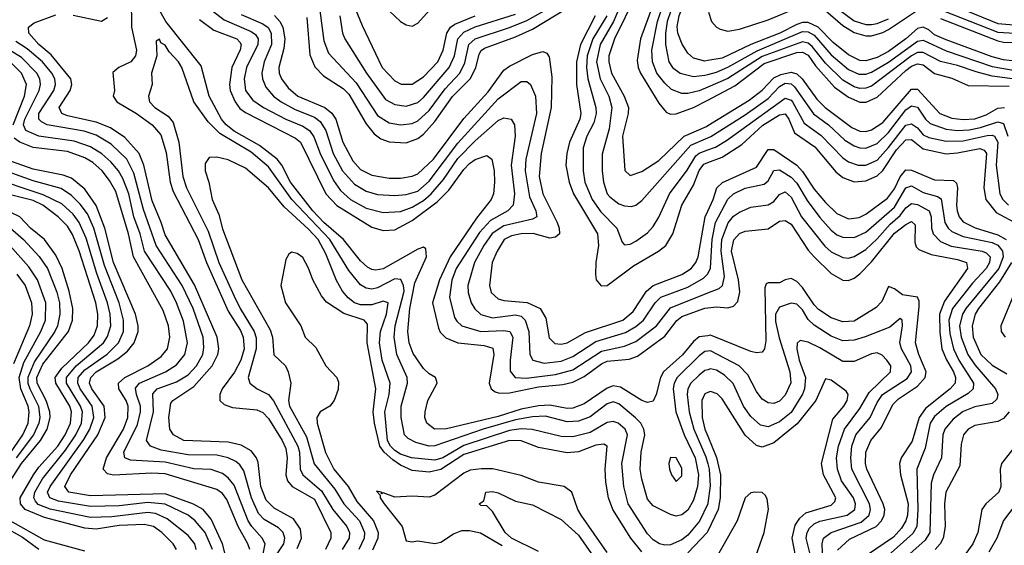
# Model space of a CAD drawing. Header units: inches. Extents: x 884549 to 1028252, y 526810 to 653624.
# Tile 413 of 656: x 907604 to 911033, y 634805 to 636636. Entities that reach past the tile are written whole.
import ezdxf

# ---------------------------------------------------------------- set-up
doc = ezdxf.new("R2010")
doc.units = ezdxf.units.IN
doc.header["$MEASUREMENT"] = 0
doc.layers.add('A9603', color=7, linetype='Continuous')
doc.layers.add('A9613', color=7, linetype='Continuous')

msp = doc.modelspace()

# ---------------------------------------------------------------- linework, layer by layer
at = {"layer": 'A9603', "color": 5}
for points, elevation in [([(910000, 636494), (909990, 636492.2), (909950, 636501.9), (909930, 636519.6), (909911, 636551), (909895.7, 636590), (909893.1, 636613.1), (909900.1, 636650), (909925, 636715), (909961.5, 636878.5), (910000, 637000.7)], 2980), ([(910000, 635535.4), (909970, 635531.3), (909950, 635514.6), (909911.6, 635468.4), (909845.7, 635410), (909835.1, 635390), (909820.8, 635330), (909810, 635307), (909790, 635302.9), (909770, 635309.7), (909696.2, 635356.2), (909670, 635360.9), (909650, 635353), (909570, 635297.7), (909530, 635283.3), (909510, 635282.1), (909450, 635293.3), (909410, 635291), (909350, 635279.2), (909270, 635254.1), (909090.5, 635210.5), (909048.2, 635210), (909022, 635230), (909015.1, 635250), (909015.3, 635270), (909024.7, 635310), (909057.1, 635370), (909056.2, 635376.2), (909052.3, 635390), (909030, 635402.1), (909010, 635421.5), (908973.7, 635473.7), (908959.7, 635510), (908955.3, 635550), (908961.9, 635630), (908980.1, 635719.9), (909020.5, 635810), (909018.5, 635838.5), (909010, 635843.5), (908990, 635837), (908870, 635768.3), (908843.8, 635763.8), (908830, 635765.5), (908814.6, 635774.6), (908790, 635795.9), (908730.9, 635870), (908662.9, 635930), (908624.9, 635970), (908546.4, 636070), (908516.1, 636130), (908500.4, 636150), (908438.4, 636198.4), (908350, 636248.1), (908322.6, 636270), (908305.9, 636290), (908263.6, 636370), (908235.9, 636475.9), (908112.3, 636630), (908022.7, 636790)], 2680), ([(909846.8, 636793.2), (909766.3, 636570), (909754.2, 636494.2), (909757.4, 636470), (909766, 636450), (909830, 636345.5), (909854.7, 636314.7), (909870, 636307.7), (909890, 636308.3), (909950, 636330.3), (910000, 636356.4)], 2920), ([(910000, 636401.4), (909970, 636388.6), (909930, 636379.2), (909910, 636379.4), (909873.5, 636393.5), (909850, 636414.8), (909822.7, 636450), (909807.5, 636490), (909805, 636530), (909824.9, 636630), (909878.3, 636790)], 2940), ([(908750.2, 636730.2), (908796.7, 636616.7), (908865.9, 636470), (908910, 636423.3), (908932.3, 636412.3), (908970, 636412.1), (909010, 636437.3), (909059.9, 636490), (909079, 636530), (909091.2, 636590), (909103.8, 636610), (909119.1, 636620.9), (909190, 636649.7)], 2880), ([(909723, 636750), (909672, 636630), (909625.4, 636550), (909613, 636490), (909624.8, 636430), (909655.3, 636370), (909665.4, 636330), (909656.6, 636256.6), (909632.5, 636167.5), (909631.8, 636110), (909636.7, 636070), (909649.7, 636030), (909658.9, 636018.9), (909690, 635995.1), (909710, 635987.3), (909734.4, 635985.6), (909750, 635990.6), (909770, 636006.1), (909940.8, 636199.2), (910000, 636224.5)], 2860), ([(909897.2, 636742.8), (909858.7, 636630), (909852.8, 636590), (909852.9, 636550), (909864.7, 636490), (909876.6, 636470), (909903.5, 636450), (909950, 636438.2), (909990, 636443.1), (910000, 636445.8)], 2960), ([(907991.8, 636711.8), (907992.8, 636610), (908010.9, 636530), (908007.1, 636510), (907990.5, 636489.5), (907948.4, 636470), (907927.7, 636452.3), (907934.3, 636390), (907929.4, 636370), (907942.3, 636350), (908010, 636309.9), (908064.8, 636270), (908094.8, 636234.8), (908114.2, 636174.2), (908127.8, 636070), (908138.1, 636038.1), (908225, 635870), (908254.5, 635790), (908330, 635620.3), (908372.9, 635552.9), (908382.3, 635530), (908385.4, 635490), (908374.2, 635450), (908351.3, 635408.7), (908308.3, 635350), (908300.1, 635330), (908301, 635310), (908315.4, 635295.4), (908344.8, 635284.8), (908430, 635277.4), (908450, 635267.6), (908470, 635247.1), (908518.2, 635170), (908530, 635142.2), (908534.9, 635110), (908530.2, 635050), (908535.9, 635030), (908552.1, 635010), (908630, 634965.5), (908687.7, 634850), (908687.7, 634830), (908668.9, 634790)], 2680), ([(908230, 636701.9), (908316.2, 636636.2), (908410, 636594.9), (908424.4, 636584.4), (908433.6, 636570), (908433.5, 636550), (908393.1, 636470), (908385.7, 636430), (908390.1, 636390), (908415.7, 636355.7), (908452.3, 636330), (908530, 636289.8), (908590, 636264.9), (908613.1, 636250), (908628.6, 636228.6), (908649.6, 636169.6), (908696.1, 636076.1), (908721.2, 636041.2), (908755.6, 636010), (908810, 635980.2), (908870, 635964.8), (908930, 635968.4), (908970, 635983.3), (909010, 636006.7), (909037.1, 636030), (909079.9, 636080.1), (909130, 636152.2), (909190, 636214.3), (909270, 636284.6), (909290, 636294.2), (909315.2, 636290), (909326.8, 636270), (909329.7, 636230), (909315.7, 636130), (909326.4, 636030), (909322.8, 635990), (909303.3, 635970), (909243.4, 635936.6), (909205.4, 635894.6), (909124.2, 635770), (909108.8, 635728.8), (909100.7, 635670), (909118.2, 635598.2), (909125.5, 635585.5), (909143.9, 635570), (909210, 635550), (909290, 635553.6), (909311, 635550), (909320.7, 635530), (909311.3, 635450), (909312.2, 635412.2), (909329.3, 635389.3), (909367.4, 635387.4), (909470, 635399.9), (909530, 635416.7), (909630, 635481.6), (909710, 635498.3), (909750, 635515.5), (909821.6, 635570), (909870, 635632.9), (910000, 635684.2)], 2740), ([(909750, 636722.1), (909675.5, 636570), (909656, 636510), (909655.6, 636490), (909664.9, 636450), (909709.3, 636370), (909723.5, 636330), (909723.2, 636310), (909702.7, 636230), (909711.3, 636111.3), (909730, 636094), (909770, 636107.4), (909830, 636145.2), (909917.4, 636230), (909995.4, 636264.6), (910000, 636267.5)], 2880), ([(908603.5, 636643.5), (908614.1, 636514.1), (908632, 636472), (908661.3, 636441.3), (908730, 636396.2), (908750, 636376.7), (908810, 636273.6), (908838.1, 636238.1), (908860.9, 636220.9), (908890.9, 636210.9), (908950, 636207.7), (908990, 636222.1), (909010, 636237), (909050, 636281.3), (909111.2, 636368.8), (909172.1, 636430), (909191.7, 636468.3), (909203.4, 636516.6), (909210.5, 636529.5), (909222.4, 636537.6), (909330, 636576.4), (909390, 636603.6), (909510, 636677.1)], 2820), ([(908648.5, 636668.5), (908662.5, 636562.5), (908679.5, 636519.5), (908776, 636416), (908850, 636302.8), (908890, 636277), (908930, 636270.4), (908970, 636275.1), (908990, 636283.8), (909030, 636320.1), (909084.9, 636395.1), (909136.5, 636450), (909153.9, 636486.1), (909168.3, 636550), (909189.9, 636570), (909310, 636608.6), (909370, 636633.3), (909430, 636667)], 2840), ([(908890, 636667.7), (908930, 636630.5), (908950, 636618.6), (908970, 636614), (908990, 636624.2), (909030.8, 636669.2)], 2920), ([(908570, 634794.1), (908584.8, 634830), (908581.3, 634861.3), (908557, 634897), (908490, 634933.9), (908462.2, 634962.2), (908443.3, 635010), (908434, 635094), (908428.1, 635110), (908410, 635134.1), (908374.4, 635154.4), (908330, 635164.6), (908174.7, 635170), (908139.3, 635190), (908126.5, 635210), (908122.8, 635250), (908130, 635299.8), (908136.9, 635310), (908210, 635358.5), (908274, 635430), (908293.7, 635470), (908297.1, 635490), (908291.4, 635530), (908212.3, 635712.3), (908110, 635886.6), (908096.8, 635930), (908065.2, 636005.2), (908036.3, 636130), (908019.3, 636170), (907970, 636226.1), (907919.8, 636259.8), (907870, 636279.9), (907770, 636301.5), (907749.9, 636310), (907741.2, 636330), (907779.3, 636390), (907785.6, 636410), (907781.5, 636430), (907713.4, 636513.4), (907670.3, 636550), (907635.3, 636590), (907633.8, 636610), (907654.1, 636625.9), (907730, 636653.1)], 2720), ([(907790, 636652.1), (907888.4, 636631.6), (907910, 636644.5)], 2720), ([(908230, 636637.1), (908280.1, 636600.1), (908359.3, 636570), (908370, 636558.4), (908375, 636550), (908370.9, 636530.9), (908343, 636470), (908334, 636410), (908336.3, 636390), (908353.8, 636350), (908370, 636326.9), (908390, 636312.6), (908563.9, 636223.9), (908581.5, 636210), (908669.6, 636030), (908708.6, 635988.6), (908830, 635913.1), (908870, 635901.6), (908910, 635904.2), (908970, 635936.3), (909058.1, 636001.9), (909097.7, 636042.3), (909150, 636114.4), (909170, 636135.1), (909190, 636149.2), (909230, 636162.7), (909248.1, 636150), (909255.9, 636110), (909257.2, 636070), (909253.4, 636030), (909245.6, 636010), (909195, 635945), (909102.9, 635810), (909065.6, 635730), (909041.2, 635650), (909061.8, 635561.8), (909068.1, 635548.1), (909087.9, 635527.9), (909130, 635510.7), (909221.6, 635501.6), (909251.4, 635491.4), (909254.6, 635470), (909239.1, 635370), (909245.9, 635350), (909259.7, 635339.7), (909274.7, 635334.7), (909310, 635336.1), (909410, 635357.3), (909494.9, 635365.1), (909530, 635372.9), (909570, 635392.7), (909630, 635437.7), (909650, 635447.1), (909726.3, 635453.7), (909755.7, 635464.3), (909850, 635534.1), (909891.7, 635588.3), (909910, 635601.8), (909990, 635631.5), (910000, 635632.5)], 2720), ([(908374.5, 636654.5), (908450, 636622), (908468.9, 636608.9), (908479.4, 636590), (908480.3, 636550), (908454.7, 636490), (908447, 636450), (908449.8, 636429.8), (908461.3, 636401.3), (908487.4, 636370), (908514.7, 636350), (908562.9, 636322.9), (908630, 636296.3), (908650, 636282.2), (908669.3, 636250), (908695.2, 636170), (908727.4, 636110), (908770, 636063.1), (908810, 636038.5), (908850, 636027.4), (908910, 636023.4), (908950, 636026.8), (908990, 636039.3), (909030, 636073.8), (909130, 636206.5), (909270, 636360.4), (909350, 636420.9), (909370, 636421.5), (909383.2, 636410), (909399.7, 636370), (909403.4, 636310), (909366.1, 636150), (909364.3, 636110), (909378.9, 636018.9), (909401, 635970), (909404.6, 635950), (909390, 635941), (909290, 635918), (909249.1, 635890.9), (909219.6, 635850), (909187.6, 635790), (909164.4, 635710), (909166.1, 635686.1), (909176.3, 635650), (909188.6, 635628.6), (909209.3, 635609.3), (909250, 635598.1), (909330, 635607.6), (909350, 635603.5), (909364.6, 635590), (909376.4, 635550), (909380.5, 635470), (909390.2, 635450), (909430, 635439.8), (909490, 635447.1), (909530, 635462.6), (909610, 635514.6), (909714, 635546), (909750, 635567.7), (909776.3, 635590), (909817.1, 635650), (909836.3, 635670), (909930, 635704.4), (909984.7, 635735.3), (909999.4, 635750), (910000, 635751.3)], 2760), ([(908490.6, 636650.6), (908510, 636630.1), (908519.9, 636610), (908527.5, 636570), (908523.7, 636536.3), (908506.2, 636470), (908507.3, 636450), (908514.9, 636430), (908539, 636399), (908572.4, 636370), (908666.5, 636330), (908690.8, 636310.8), (908704.8, 636290), (908728.8, 636210), (908764.2, 636144.2), (908790, 636114.1), (908830, 636094.2), (908890, 636084.4), (908930, 636083.9), (908970, 636091), (908990, 636099.7), (909044.4, 636150), (909150, 636292.4), (909235.5, 636384.5), (909290, 636460.1), (909310, 636474.7), (909390, 636515.5), (909425.2, 636525.2), (909439.3, 636519.3), (909447.4, 636507.4), (909457.1, 636437.1), (909454.9, 636330), (909419.4, 636170), (909412.5, 636090), (909425.4, 636030), (909476, 635930), (909482.9, 635910), (909483.3, 635890), (909470, 635878.3), (909450, 635875.3), (909391.4, 635891.4), (909350, 635890), (909316.6, 635883.4), (909290.6, 635870), (909266.2, 635830), (909248.7, 635790), (909239.7, 635710), (909246.1, 635686.1), (909270, 635664), (909290, 635658.4), (909371.4, 635651.4), (909416.6, 635630), (909435.9, 635595.9), (909448, 635528), (909467.9, 635507.9), (909490, 635505.4), (909510, 635510.4), (909574, 635546), (909703.7, 635590), (909740.6, 635619.4), (909786.7, 635690), (909809.9, 635710), (909910, 635748.4), (909941.8, 635770), (909958.3, 635790), (909966.8, 635810), (909991, 635949), (910000, 635968.7)], 2780), ([(908718.8, 636650), (908727.9, 636590), (908735.7, 636570), (908811, 636450), (908878.1, 636358.1), (908910, 636340.8), (908950, 636335.2), (908990, 636348.4), (909010, 636364.9), (909099.4, 636470), (909118, 636510), (909129.5, 636570), (909150, 636592.9), (909190, 636611.2), (909330, 636655.5)], 2860), ([(909607.3, 636650), (909556.9, 636550), (909543.2, 636490), (909543.4, 636410), (909558.5, 636310), (909554.9, 636290), (909518.7, 636210), (909508.9, 636170), (909506, 636130), (909517.5, 636070), (909532.1, 636030), (909615.8, 635890), (909619.6, 635850), (909610.1, 635790.1), (909609, 635749), (909611.3, 635730), (909628.9, 635708.9), (909650, 635710.2), (909740.8, 635779.2), (909828.7, 635830), (909853.7, 635850), (909878.7, 635890), (909909.6, 635990), (909950, 636059.6), (909970, 636110.5), (909986.8, 636133.2), (910000, 636138.3)], 2820), ([(909649, 636650), (909599.6, 636570), (909579.8, 636510), (909577.4, 636470), (909582, 636430), (909610.7, 636330.7), (909611.5, 636310), (909602.9, 636277.1), (909579.1, 636230), (909566, 636190), (909566.1, 636110), (909572.2, 636070), (909597.9, 636010), (909627, 635967), (909683, 635910), (909701.8, 635861.8), (909710, 635851.4), (909730, 635853.7), (909750, 635864.4), (909790, 635893.9), (909810, 635915.3), (909830, 635948.4), (909867.1, 636030), (909928.3, 636111.7), (909958, 636162), (909970, 636171.1), (910000, 636182.5)], 2840), ([(908470.2, 634729.8), (908523.3, 634810), (908527, 634830), (908520.7, 634850), (908505.4, 634865.4), (908454.8, 634894.8), (908435.8, 634915.8), (908410.6, 634970), (908384.2, 635064.2), (908370, 635085.7), (908356.8, 635096.8), (908329.8, 635110), (908290, 635119.1), (908190, 635120.2), (908096.7, 635136.7), (908059.5, 635150), (908045.7, 635170), (908069.1, 635270), (908066.8, 635333.2), (908082, 635350), (908150, 635374.1), (908190, 635399.4), (908218.9, 635430), (908241, 635470), (908245.3, 635494.7), (908242.2, 635530), (908207.9, 635630), (908169.7, 635710), (908078.8, 635850), (908034.9, 635974.9), (908001.1, 636101.1), (907976.5, 636150), (907922.4, 636202.4), (907870, 636234.3), (907828.2, 636248.2), (907698.8, 636270), (907680.1, 636280.1), (907670.3, 636290), (907670.8, 636310), (907722.3, 636390), (907728.3, 636410), (907725.9, 636430), (907715.7, 636450), (907683.2, 636490), (907630, 636534.7), (907590, 636560.4)], 2740), ([(910000, 635481.5), (909990, 635480.7), (909970, 635465.5), (909893.5, 635390), (909883.3, 635370), (909879.8, 635350), (909888.5, 635270), (909917.8, 635190), (909955.7, 635110), (909967.7, 635050), (909964.3, 635010), (909950, 634962.7), (909930, 634927.6), (909910, 634911.6), (909890, 634907.1), (909870, 634912.2), (909810, 634942.5), (909790, 634965.4), (909770, 635034.9), (909765.1, 635070), (909768.4, 635130), (909780.4, 635190), (909777.4, 635210), (909766.7, 635230), (909748.7, 635248.7), (909690, 635298.4), (909670, 635304.5), (909650, 635297.8), (909590, 635252.7), (909550, 635237.5), (909510, 635234.7), (909434.4, 635254.4), (909390, 635252.6), (909330, 635242.1), (909218, 635210), (909050, 635151.1), (909030, 635150.1), (908982.7, 635162.7), (908956.6, 635176.6), (908944.1, 635190), (908932.4, 635250), (908932.1, 635290), (908953.8, 635370), (908952.6, 635390), (908917, 635470), (908908.1, 635530), (908911.6, 635570), (908942.1, 635690), (908940.8, 635710), (908931.6, 635731.6), (908910, 635733.1), (908850, 635702.3), (908830, 635697.9), (908810, 635700.8), (908790, 635712.4), (908750, 635762.2), (908684, 635870), (908551.7, 636010), (908470, 636123.3), (908410, 636174.4), (908300.3, 636240.3), (908260.1, 636280.1), (908210.1, 636350.1), (908168.8, 636470), (908156.5, 636490), (908123.9, 636523.9), (908110, 636547.9), (908095.7, 636555.7), (908090, 636568.4), (908079, 636561), (908081.5, 636510), (908062.2, 636450), (908065, 636410), (908052.3, 636370), (908055.9, 636350), (908074.1, 636330), (908120.7, 636300.7), (908138.2, 636278.2), (908158.3, 636210), (908171.4, 636090), (908184, 636050), (908259.8, 635899.8), (908297.7, 635790), (908350, 635672.5), (908371.1, 635630), (908420.8, 635550), (908427.5, 635527.5), (908427.2, 635490), (908399.9, 635390), (908404.7, 635370), (908430.7, 635350.7), (908470, 635330.9), (908487.9, 635307.9), (908572.3, 635150), (908577.6, 635130), (908580.6, 635070), (908589.3, 635050), (908655.1, 634995.1), (908694.2, 634930), (908743, 634870), (908751.7, 634850), (908751.1, 634830), (908727.1, 634790)], 2660), ([(908450.9, 634770), (908458.5, 634810), (908448.5, 634830), (908411.7, 634870), (908399.8, 634890), (908350, 635014.2), (908330, 635040.3), (908310, 635055.5), (908270, 635069.6), (908210, 635071.9), (908110, 635094.2), (907990, 635101.4), (907970.3, 635110.3), (907966.8, 635130), (908013.8, 635226.2), (908024.9, 635270), (908024.5, 635290), (908009.9, 635330), (908007, 635353), (908020.3, 635370), (908111, 635410), (908150, 635433.5), (908178.6, 635470), (908188.1, 635510), (908174.6, 635585.4), (908150, 635650), (908129.6, 635690), (908038.2, 635830), (908023.1, 635890), (908001, 635950), (907983.4, 636030), (907963.1, 636083.1), (907948.3, 636110), (907921.5, 636141.5), (907889.2, 636169.2), (907850, 636193.7), (907793.6, 636213.6), (907670, 636230), (907624.8, 636250), (907617.1, 636270), (907622, 636290), (907671.7, 636390), (907676.2, 636410), (907673.3, 636430), (907663, 636450), (907610, 636504.7), (907570, 636529.6)], 2760), ([(907581.1, 636270), (907620.3, 636370), (907627.3, 636410), (907609.7, 636450), (907570, 636489.2)], 2780), ([(908405.1, 634790), (908398.6, 634810), (908364.6, 634870), (908324.6, 634964.6), (908310, 634985.2), (908290, 634999.2), (908110, 635053.7), (908063.7, 635056.3), (907929.8, 635049.8), (907910, 635054.3), (907894.9, 635070), (907906.3, 635110), (907965.2, 635210), (907980.7, 635250), (907981.7, 635290), (907974.2, 635310), (907948.7, 635350), (907947.2, 635370), (907970.3, 635390), (908049.9, 635430), (908096.7, 635463.3), (908117.9, 635490), (908126.4, 635530), (908122, 635570), (908103.5, 635623.5), (907999.6, 635810), (907983.1, 635890), (907937.9, 636037.9), (907916.6, 636076.6), (907891.4, 636110), (907858.4, 636138.4), (907830, 636155.3), (907770, 636177.2), (907650, 636191.1), (907604, 636210), (907583.9, 636223.9)], 2780), ([(908320.8, 634770), (908309.8, 634810), (908270, 634896.6), (908242.7, 634930), (908208.5, 634948.5), (908110, 634984.3), (907850, 634976.9), (907774.3, 634990), (907760.8, 635010), (907780.9, 635050), (907875.2, 635190), (907901.2, 635250), (907897.7, 635290), (907855.4, 635350), (907846.8, 635370), (907850.9, 635390), (907870.5, 635410), (907945.5, 635454.5), (907978.9, 635481.1), (908002.5, 635510), (908016.6, 635550), (908016.6, 635570), (908007.2, 635610), (907930.1, 635790), (907900.7, 635910), (907869.4, 635989.4), (907830, 636046), (907784.2, 636084.2), (907754.7, 636094.7), (907650, 636115), (907535.9, 636155.9)], 2820), ([(910000, 634952.2), (909999.7, 634950), (909971, 634889), (909930, 634840.3), (909910, 634824.5), (909870, 634807.1), (909850, 634805.6), (909832, 634810), (909810, 634823.6), (909790, 634844.8), (909722.7, 634950), (909708.2, 635010), (909700.4, 635090), (909720.1, 635190), (909711.8, 635210), (909687.6, 635230), (909670, 635235.9), (909650, 635233), (909590, 635197.5), (909530, 635182.8), (909490, 635184.3), (909388.9, 635208.9), (909350, 635210.9), (909310, 635205.2), (909150, 635153.3), (909077.6, 635110), (909050, 635101.4), (908968.3, 635110), (908930, 635122.6), (908910, 635135.7), (908894.7, 635150), (908884.2, 635170), (908874.8, 635270), (908890.4, 635330.4), (908893.9, 635370), (908866, 635450), (908857.2, 635510), (908860.7, 635550), (908881.4, 635610), (908887.1, 635650), (908870, 635655.9), (908830, 635643.1), (908790, 635643.1), (908770, 635650.4), (908747.4, 635667.4), (908728.2, 635690), (908707.4, 635727.4), (908670, 635820.1), (908642.8, 635870), (908610, 635906.3), (908524.4, 635984.4), (908470, 636050.1), (908390, 636119.5), (908330, 636148.6), (908290, 636157.8), (908264, 636156), (908250, 636134.8), (908249.2, 636110), (908262.4, 636070), (908274.3, 636010), (908297.6, 635957.6), (908310, 635908), (908377.1, 635730), (908476.2, 635556.2), (908483.7, 635530), (908488.6, 635468.6), (908529.8, 635430), (908539.1, 635410), (908548.1, 635370), (908540.1, 635310), (908542.8, 635290), (908602.8, 635182.8), (908628.7, 635088.7), (908700.6, 635000.6), (908732.7, 634950), (908787.5, 634890), (908805, 634850), (908803.9, 634830), (908784.9, 634790)], 2640), ([(908274.7, 634790), (908250, 634849.1), (908214.9, 634890), (908190, 634910.5), (908110, 634948.5), (908050, 634953.7), (907950, 634942.3), (907850, 634940), (907738.7, 634958.7), (907708.4, 634970), (907700.1, 634990), (907709.5, 635010), (907826.6, 635173.4), (907848.3, 635210), (907861.8, 635250), (907855.9, 635290), (907814.8, 635350), (907805.7, 635370), (907807.5, 635390), (907830, 635416.9), (907908.6, 635471.4), (907947.5, 635510), (907964.6, 635550), (907965.4, 635590), (907950.6, 635650), (907899.4, 635779.4), (907861.3, 635910), (907839.4, 635959.4), (907814.2, 635994.1), (907783.8, 636023.8), (907747.7, 636047.7), (907650, 636075.3), (907530, 636118.3)], 2840), ([(908217.7, 634790), (908213.4, 634810), (908190, 634839.1), (908117.5, 634897.5), (908076.3, 634916.3), (908050, 634918.9), (907924.3, 634904.3), (907850, 634901.6), (907710, 634930.9), (907667.6, 634947.6), (907658.3, 634958.3), (907652.5, 634970), (907656.4, 634990), (907682.9, 635037.1), (907763.6, 635136.4), (907799.5, 635190), (907818.7, 635230), (907821.8, 635270), (907815.8, 635290), (907766.2, 635370), (907766.5, 635390), (907800.1, 635430), (907895.4, 635510), (907910, 635532.4), (907920.6, 635570), (907919, 635610), (907909.8, 635650), (907872.3, 635752.3), (907834.8, 635874.8), (907810.4, 635930), (907790, 635958.2), (907750, 635994.6), (907685.8, 636025.8), (907490, 636091.1)], 2860), ([(908149.2, 634790), (908137.8, 634810), (908098.3, 634850), (908070, 634870.7), (908037, 634877), (907950, 634873.9), (907870, 634861.6), (907830, 634864.7), (907690, 634901.9), (907622.9, 634930), (907606, 634950), (907605.4, 634970), (907652, 635050), (907670, 635077), (907736.1, 635150), (907761.8, 635190), (907780.5, 635230), (907783.5, 635270), (907777.7, 635290), (907729.1, 635370), (907727.7, 635390), (907750, 635422.2), (907843.3, 635510), (907862.9, 635537.1), (907874.7, 635570), (907876.3, 635610), (907868.7, 635650), (907810.8, 635830.8), (907788, 635888), (907770, 635916.5), (907737.6, 635950), (907684, 635990), (907650, 636006.1), (907490, 636046.4)], 2880), ([(907545.7, 634990), (907610.1, 635090), (907676.1, 635170), (907699.1, 635210), (907709.4, 635250), (907709, 635270), (907696, 635310), (907664.2, 635370), (907663.2, 635390), (907684.4, 635435.6), (907773.8, 635550), (907787.7, 635590), (907788.4, 635630), (907776.1, 635690), (907751, 635770), (907730, 635816.4), (907690, 635870.3), (907641.4, 635910), (907604.2, 635950), (907570, 635965.3)], 2920), ([(907570, 635910.6), (907616.4, 635870), (907671.8, 635811.8), (907700.2, 635770), (907733.4, 635686.6), (907741.9, 635650), (907743.9, 635610), (907735.2, 635570), (907725.6, 635550), (907654.7, 635445.3), (907631.7, 635390), (907632.3, 635370), (907639.5, 635350), (907668.7, 635290), (907673.2, 635250), (907669.8, 635230), (907652, 635190), (907590.8, 635110)], 2940), ([(907482.1, 634997.9), (907614.2, 635190), (907633.3, 635230), (907637, 635270), (907633.2, 635290), (907607.2, 635350), (907601.2, 635390), (907618, 635442), (907677.4, 635550), (907693.1, 635590), (907694.1, 635650), (907665.2, 635730), (907635.5, 635775.5), (907569.8, 635849.8)], 2960), ([(909770, 634781.8), (909731.6, 634830), (909668.8, 634930), (909654.1, 634970), (909644.6, 635024.6), (909642.8, 635070), (909650.1, 635150), (909637.8, 635157.8), (909610, 635153.7), (909550, 635131.1), (909510, 635126.9), (909410, 635146.2), (909350, 635169.6), (909310, 635170.6), (909150, 635121.7), (909070, 635069.6), (909030, 635059.8), (908970, 635065.9), (908930, 635084.2), (908902.8, 635102.8), (908872.5, 635130), (908857.9, 635150), (908839.3, 635230), (908834.9, 635270), (908844.1, 635350), (908813.6, 635510), (908815.4, 635575.4), (908802.8, 635590), (908732.7, 635612.7), (908672.5, 635652.5), (908654.7, 635674.7), (908624, 635730), (908610, 635770.4), (908590, 635807.4), (908570, 635821.7), (908550, 635826), (908540.7, 635819.3), (908530, 635801), (908513.3, 635710), (908529.8, 635650), (908583.2, 635570), (908597.5, 635530), (908634.6, 635494.6), (908670.3, 635430.3), (908707.9, 635390), (908713.4, 635373.4), (908712.2, 635347.8), (908699.2, 635310), (908683.9, 635290), (908649.8, 635270), (908638, 635250), (908639.9, 635230), (908668.9, 635128.9), (908697.5, 635070), (908747.7, 635010), (908778.1, 634958.1), (908835.7, 634890), (908852.3, 634850), (908850.5, 634829.5), (908832.2, 634787.8)], 2620), ([(907593.5, 635750), (907622.4, 635710), (907644.5, 635650), (907647.2, 635610), (907637.9, 635570), (907582.3, 635437.7)], 2980), ([(910000, 635416.4), (909990, 635413.5), (909970, 635398.4), (909941.2, 635370), (909930.5, 635350), (909927.8, 635330), (909935.8, 635270), (909951.9, 635210), (909993.6, 635113.6), (910000, 635088.7)], 2640), ([(910000, 635337.3), (909990, 635333.3), (909979.8, 635310), (909980.8, 635250), (909990, 635209.9), (910000, 635185.5)], 2620), ([(909650, 634779.5), (909559.5, 634910), (909547.8, 634930), (909526.6, 634990), (909500.2, 635010), (909410, 635025.1), (909350, 635047.8), (909251.1, 635071.1), (909211.8, 635071.8), (909172.9, 635067.1), (909150, 635056.4), (909050, 634979.5), (909030, 634972.4), (908970, 634976.4), (908910, 634973.1), (908870, 634988.2), (908864, 634984), (908864, 634990), (908846, 634994), (908859.3, 634979.3), (908859.3, 634970), (908873.5, 634950), (908936.1, 634870), (908950, 634820.9), (908970, 634817.1), (908990, 634820.7), (909050, 634811.3), (909070, 634815.7), (909114.5, 634845.5), (909143.9, 634856.1), (909170, 634857.1), (909208.2, 634848.2), (909284.4, 634804.4)], 2580), ([(909410, 634783.7), (909316.9, 634830), (909294.6, 634850), (909250, 634922.4), (909230, 634942.7), (909210, 634944), (909204, 634950), (909220.2, 634959.8), (909227.6, 634990), (909250, 634992.8), (909270, 634988.2), (909330, 634958.5), (909390, 634945.9), (909490, 634895.1), (909550, 634840.9), (909603.6, 634763.6)], 2560), ([(907830, 634785.1), (907690, 634822.5), (907570, 634890)], 2920), ([(907547.7, 634870), (907613.5, 634833.5), (907670, 634791.4)], 2940), ([(910000, 634854.7), (909997.8, 634850), (909930, 634778.8)], 2620)]:
    msp.add_lwpolyline(points, dxfattribs=dict(at, elevation=elevation))
at = {"layer": 'A9603', "color": 5, "elevation": 2680}
msp.add_lwpolyline([(909870, 635111.2), (909864.7, 635090), (909866.8, 635070), (909873.6, 635050), (909890, 635027.3), (909910, 635046.7), (909910, 635073.6), (909890, 635109.7)], close=True, dxfattribs=at)
at = {"layer": 'A9613', "color": 5}
for points, elevation in [([(910002.1, 636662.1), (910013, 636630), (910030, 636610.5), (910042.9, 636602.9), (910070, 636596.5), (910110, 636603.2), (910210, 636635.9), (910305.2, 636674.8)], 3020), ([(910410, 636668.7), (910470, 636616.1), (910510, 636591.5), (910550, 636580.1), (910570, 636580.5), (910610, 636591.8), (910630, 636602.2), (910730, 636670)], 3020), ([(910430, 636691.5), (910510, 636632.7), (910550, 636620), (910570, 636619.5), (910590, 636622.9), (910630, 636639)], 3040), ([(910815.3, 636670), (911010, 636593.2), (911110, 636587.2)], 3040), ([(910845.2, 636690), (911010, 636623.5), (911190, 636607.5)], 3060), ([(911089.1, 636489.1), (911030, 636496.4), (910990, 636506.6), (910830, 636565.8), (910790, 636583.2), (910770, 636600.8), (910750, 636610), (910730, 636606.2), (910690, 636569.1), (910630, 636525.7), (910590, 636504.8), (910550, 636492.7), (910530, 636494.6), (910490, 636514.1), (910436.4, 636556.4), (910385, 636610), (910350, 636626.7), (910330, 636626.4), (910310, 636619.7), (910250.6, 636589.4), (910150.2, 636549.8), (910050, 636502.7), (910000, 636494)], 2980), ([(910810, 636640.6), (911010, 636562.5), (911030, 636558.2), (911096.9, 636556.9)], 3020), ([(910000, 636445.8), (910030, 636454.1), (910070, 636471.4), (910171.9, 636528.1), (910330, 636595), (910350, 636594.1), (910370, 636582.7), (910430, 636514.2), (910490, 636462.9), (910526.7, 636446.7), (910550, 636446.1), (910570, 636453), (910630, 636487.9), (910730, 636562.1), (910750, 636565), (910830, 636527.6), (910990, 636473.5), (911077.8, 636457.8)], 2960), ([(911070, 636428.6), (910990, 636439.6), (910934.2, 636454.2), (910870, 636476.6), (910810, 636491.2), (910750, 636522.3), (910730, 636521.5), (910710, 636510.9), (910570, 636404.8), (910550, 636397.3), (910530, 636396.7), (910510, 636402.1), (910470, 636425.2), (910410, 636484.6), (910363.2, 636543.2), (910350, 636554.4), (910330, 636558.9), (910190, 636507.6), (910070, 636431.3), (910000, 636401.4)], 2940), ([(910000, 636356.4), (910094.4, 636405.6), (910196.7, 636483.3), (910310, 636522.6), (910330, 636523.8), (910350, 636512.6), (910375.3, 636475.3), (910441.6, 636401.6), (910490, 636366.2), (910530, 636349.1), (910551.1, 636348.9), (910590, 636367), (910690, 636459.5), (910710, 636475), (910730, 636482.6), (910750, 636478.6), (910790, 636449.3), (910850, 636432.7), (910907.4, 636407.4), (911050, 636404.2)], 2920), ([(910000, 636267.5), (910143.8, 636356.2), (910189.1, 636390.9), (910230, 636433.8), (910254.8, 636445.2), (910290, 636453.1), (910310, 636448.3), (910329.3, 636430), (910379.7, 636359.7), (910408.5, 636330), (910501.2, 636261.2), (910530, 636248.1), (910550, 636246.9), (910570, 636252.2), (910610, 636278.3), (910710, 636394.7), (910730, 636394.4), (910808.1, 636310), (910850, 636293.7), (910890, 636288.5), (910930, 636290.5), (910970, 636304.3), (911010, 636327.7), (911033.3, 636330)], 2880), ([(910000, 636224.5), (910010.8, 636229.2), (910130, 636304.7), (910210, 636361.8), (910250, 636403.2), (910270, 636414.8), (910290, 636412.7), (910302.1, 636402.1), (910368.6, 636308.6), (910420.1, 636270), (910477, 636217), (910510, 636196.4), (910530, 636189.8), (910550, 636188.6), (910590, 636205.1), (910630, 636242.8), (910690, 636321.9), (910710, 636336.7), (910730, 636332), (910758.8, 636290), (910774.7, 636274.7), (910830, 636254.6), (910870, 636250.4), (910910, 636252.4), (910950, 636260.5), (911010, 636280.7), (911030, 636274.2), (911045.2, 636230)], 2860), ([(910000, 636182.5), (910027.2, 636192.8), (910064.7, 636215.3), (910270, 636363.4), (910290, 636356.3), (910295, 636350), (910335.8, 636275.8), (910393.6, 636233.6), (910470, 636155), (910490, 636141.6), (910523.7, 636130), (910550, 636129.8), (910590, 636147.5), (910630, 636190.8), (910690, 636268.8), (910710, 636273.4), (910730, 636259.6), (910750, 636234.9), (910770, 636226), (910830, 636212.8), (910890, 636214.8), (910973.4, 636233.4), (910990, 636234.2), (910998.3, 636230), (911010, 636210), (911004.6, 636130), (911016.9, 636030), (911027.5, 636010), (911046.9, 635990)], 2840), ([(910000, 636138.3), (910050, 636157.8), (910118.7, 636201.3), (910191.6, 636268.4), (910250, 636305.2), (910270, 636307.9), (910282.9, 636290), (910301.6, 636241.6), (910373, 636193), (910445.7, 636105.7), (910470, 636086.8), (910510, 636071.6), (910550, 636074.6), (910590, 636092.5), (910610, 636110.9), (910657.4, 636182.6), (910690, 636217.9), (910710, 636218.7), (910750, 636186.8), (910830, 636169.4), (910870, 636172.2), (910948, 636188.1), (910962.3, 636182.3), (910970.5, 636170), (910961, 636050), (910968.1, 636010), (911004.1, 635964.1), (911082.3, 635922.3)], 2820), ([(910000, 635968.7), (910018.9, 636010), (910031.5, 636050), (910051.3, 636068.7), (910170, 636122.7), (910210, 636183.7), (910230, 636183.6), (910310, 636129.5), (910330, 636108), (910370, 636046.1), (910410, 635999), (910450, 635961.3), (910490, 635942.5), (910527.1, 635947.1), (910550, 635958.3), (910625.6, 636014.4), (910650, 636047), (910670, 636088.7), (910690, 636112.8), (910710, 636112.2), (910790, 636078.9), (910855.7, 636075.7), (910866.5, 636066.5), (910869.8, 636050), (910865.9, 635990), (910868.7, 635970), (910875.6, 635950), (910890, 635932.5), (910931.7, 635911.7), (911010, 635886.5), (911039.4, 635870)], 2780), ([(910000, 635751.3), (910009.3, 635770.7), (910015.1, 635870), (910027.2, 635930), (910069.4, 636010.6), (910090.2, 636029.8), (910130, 636049.1), (910196.9, 636063.1), (910210, 636075.1), (910230, 636110.5), (910250, 636113.3), (910290, 636088.2), (910310, 636066.6), (910346.1, 636006.1), (910390, 635947.1), (910430, 635903.3), (910450, 635887.1), (910470, 635878.7), (910510, 635877.5), (910550, 635896.5), (910650, 635983.5), (910690, 636050.1), (910710, 636057.5), (910750, 636034.4), (910800.1, 636020.1), (910812.5, 636012.5), (910825.8, 635930), (910837.2, 635910), (910850, 635898.6), (910890, 635881.2), (910990, 635860.3), (911010.4, 635850.4), (911019.6, 635839.6), (911026.3, 635830), (911028.7, 635810), (911013.2, 635770), (910898.6, 635630), (910886.9, 635610), (910877.2, 635570), (910882.1, 635530), (910905.3, 635470), (910930, 635434), (911001.7, 635350), (911010.1, 635330), (911006.3, 635313.7), (910990, 635299.4), (910930, 635287.7), (910890, 635271.4), (910855.2, 635244.8), (910825.3, 635210), (910818.5, 635190), (910814, 635110), (910786.5, 635050), (910778.3, 635021.7), (910773.4, 634850), (910757.2, 634822.8), (910640.7, 634719.3)], 2760), ([(910000, 635684.2), (910040, 635700), (910051, 635710), (910058, 635742), (910047.1, 635830), (910049.1, 635870), (910071.2, 635928.8), (910090, 635951.5), (910110, 635965.8), (910150, 635983.5), (910210, 635991.2), (910230, 636003.3), (910250, 636026.9), (910270, 636036.5), (910290, 636018.4), (910326.6, 635950), (910407.5, 635847.5), (910430, 635827.3), (910470, 635807.8), (910490, 635805.9), (910510, 635810.8), (910550, 635836), (910590, 635872.6), (910635.6, 635924.4), (910670, 635953.8), (910690, 635980.7), (910710, 635995.4), (910730, 635992.1), (910770.7, 635970.7), (910778.4, 635950), (910779, 635910), (910785.3, 635890), (910810, 635863.2), (910847.7, 635847.7), (910955.4, 635830), (910970, 635824.1), (910983.6, 635810), (910981.3, 635790), (910969.2, 635770), (910921.9, 635718.1), (910852.4, 635630), (910839.3, 635590), (910843.1, 635543.1), (910855.3, 635490), (910874.1, 635450), (910925.4, 635370), (910924.6, 635350), (910906.6, 635333.4), (910830, 635288.4), (910790, 635254.1), (910774.6, 635230), (910756.7, 635143.3), (910728.5, 635070), (910732, 634930), (910728, 634870), (910714.1, 634845.9), (910606.2, 634750)], 2740), ([(910000, 635632.5), (910030, 635635.7), (910070, 635632.3), (910090, 635637.9), (910105, 635655), (910111.5, 635688.5), (910106.7, 635730), (910082.7, 635830), (910090.4, 635869.6), (910110, 635891.7), (910130, 635900.1), (910210, 635907.8), (910250, 635934.5), (910270, 635937), (910290, 635924.4), (910350, 635833.4), (910370.2, 635810.2), (910430, 635752), (910470, 635728.5), (910490, 635728.1), (910510, 635735.7), (910530, 635750.5), (910570, 635792.2), (910650, 635892.1), (910690, 635923.3), (910710, 635932.8), (910722, 635922), (910721.3, 635861.3), (910725.5, 635845.5), (910735.2, 635835.2), (910777.7, 635817.7), (910870, 635800.6), (910901.3, 635790), (910904.4, 635770), (910824.9, 635655.1), (910807.5, 635610), (910807.9, 635547.9), (910815.4, 635490), (910831.4, 635451.4), (910855.6, 635410), (910863.2, 635390), (910861.3, 635370), (910843.7, 635350), (910758.3, 635281.7), (910735.9, 635250), (910711.7, 635168.3), (910673.9, 635110), (910667.6, 635090), (910671.7, 635050), (910697.4, 634950), (910695.4, 634910), (910689.3, 634890.7), (910674.8, 634865.2), (910646.7, 634833.3), (910552.7, 634770)], 2720), ([(911058, 635790), (911016.5, 635723.5), (910943.2, 635630), (910931.2, 635610), (910921.2, 635570), (910924.8, 635530), (910951.4, 635470), (910990, 635432.4), (911041.9, 635401.9)], 2780), ([(910451.8, 634788.2), (910493.4, 634826.6), (910586.7, 634870), (910604.7, 634890), (910614.1, 634910), (910616.1, 634930), (910611.3, 634950), (910554.1, 635070), (910549.5, 635090), (910550.6, 635130), (910568.3, 635170), (910604.5, 635215.5), (910644.1, 635295.9), (910664.2, 635315.8), (910730, 635359.6), (910757.2, 635390), (910760.8, 635410), (910734.6, 635470), (910723.7, 635510), (910736.4, 635636.4), (910736.1, 635656.1), (910730, 635669.4), (910677.8, 635677.8), (910650, 635698.4), (910630, 635706.6), (910606, 635654), (910586.8, 635633.2), (910510, 635586.1), (910470, 635583.2), (910430, 635597.9), (910386.1, 635626.1), (910370, 635642.6), (910330, 635703.7), (910310, 635724), (910290, 635734.5), (910270, 635730.1), (910250, 635719.1), (910210, 635719.8), (910203.9, 635716.1), (910198.4, 635701.6), (910202.1, 635517.9), (910197.5, 635490), (910190, 635478), (910170, 635475.9), (910150, 635480.7), (910010, 635536.8), (910000, 635535.4)], 2680), ([(911071, 635690), (911020.4, 635570), (911022.4, 635550), (911035.6, 635530)], 2820), ([(910400.2, 634750), (910398.2, 634810), (910403.1, 634830), (910429.4, 634850), (910534.3, 634885.7), (910562.2, 634910), (910567.1, 634930), (910563.1, 634950), (910501.8, 635070), (910497.8, 635110), (910501.6, 635150), (910515.7, 635190), (910565.5, 635250), (910590, 635302.9), (910608.4, 635330), (910694.1, 635385.9), (910709.2, 635410), (910706.7, 635430), (910674.2, 635490), (910669, 635510), (910678.4, 635570), (910676.5, 635590), (910670, 635595.8), (910634.5, 635565.5), (910548.5, 635531.5), (910510, 635520.1), (910470, 635517.9), (910430, 635534), (910370, 635572.1), (910350, 635592), (910330, 635625.4), (910310, 635644.9), (910290, 635648.8), (910250, 635634.3), (910236.3, 635610), (910235.6, 635584.4), (910248.2, 635528.2), (910285.7, 635410), (910289.3, 635370.7), (910270, 635328.6), (910250, 635307.8), (910230, 635299.6), (910210, 635301.2), (910190, 635314), (910170, 635340.9), (910139.5, 635399.5), (910109.6, 635430), (910010, 635482.2), (910000, 635481.5)], 2660), ([(910357.6, 634770), (910342.6, 634830), (910345.9, 634850), (910354.7, 634865.3), (910370, 634880.1), (910390, 634889.7), (910485, 634910), (910512.6, 634930), (910514.7, 634950), (910507.6, 634970), (910465.8, 635030), (910451.3, 635070), (910448.8, 635110), (910455, 635150), (910475.7, 635210), (910530, 635281.8), (910562.1, 635337.9), (910636.6, 635410), (910637.8, 635430), (910623.3, 635450), (910607.6, 635467.6), (910590, 635475.6), (910570, 635471.7), (910510, 635445.3), (910470, 635445.4), (910390, 635493.3), (910350, 635512.6), (910321.9, 635518.1), (910311.1, 635508.9), (910310.4, 635489.6), (910318.7, 635450), (910340.5, 635390), (910336.6, 635350), (910330, 635331.5), (910290, 635268.2), (910250, 635235), (910210, 635218.3), (910184, 635224), (910150, 635253.9), (910124.6, 635290), (910088.3, 635368.3), (910058.1, 635398.1), (910030, 635414.7), (910010, 635419.4), (910000, 635416.4)], 2640), ([(910305.2, 634770), (910294, 634830), (910304.9, 634875.1), (910320.2, 634899.8), (910341.3, 634918.7), (910430, 634944.9), (910442.6, 634957.4), (910446.1, 634970), (910402.8, 635050), (910395.6, 635090), (910435.5, 635244.5), (910473.8, 635290), (910485.1, 635310), (910489.4, 635330), (910482.2, 635342.2), (910430, 635380.5), (910410, 635384.7), (910376.8, 635310), (910311.2, 635228.8), (910230, 635161.5), (910190, 635147.5), (910170, 635153), (910130, 635188.5), (910050, 635315.8), (910032.8, 635332.8), (910010, 635341.4), (910000, 635337.3)], 2620), ([(911050, 635269.9), (911030, 635246.9), (911010, 635236.8), (910930, 635222.3), (910907.3, 635210), (910891.1, 635190), (910882.9, 635157.1), (910878.1, 635081.9), (910828.6, 634990), (910824.1, 634950), (910827, 634870), (910819.7, 634830), (910809.4, 634810), (910791.4, 634790)], 2780), ([(910000, 635185.5), (910030.7, 635110.7), (910044.8, 635050), (910043.1, 634970), (910035.7, 634930), (910000, 634854.7)], 2620), ([(911105.6, 635194.4), (911023.4, 635090), (911018.4, 635070), (911020.6, 635010), (911014.2, 634990), (910968.1, 634950), (910954.8, 634930), (910940.1, 634850), (910923.5, 634810), (910865.2, 634730)], 2820), ([(910000, 635088.7), (910004.8, 635070), (910007.8, 635012.2), (910000, 634952.2)], 2640), ([(910169, 634771), (910196.7, 634850), (910211.3, 634931.3), (910207.2, 634967.2), (910199.5, 634979.5), (910189.3, 634989.3), (910164, 634990), (910150, 634987.8), (910130, 634970.2), (910102.3, 634890), (910033.3, 634766.7)], 2580), ([(911073.9, 634950), (911030, 634891.7), (911007.3, 634830), (910978.4, 634781.6)], 2840)]:
    msp.add_lwpolyline(points, dxfattribs=dict(at, elevation=elevation))

doc.saveas('drawing.dxf')
